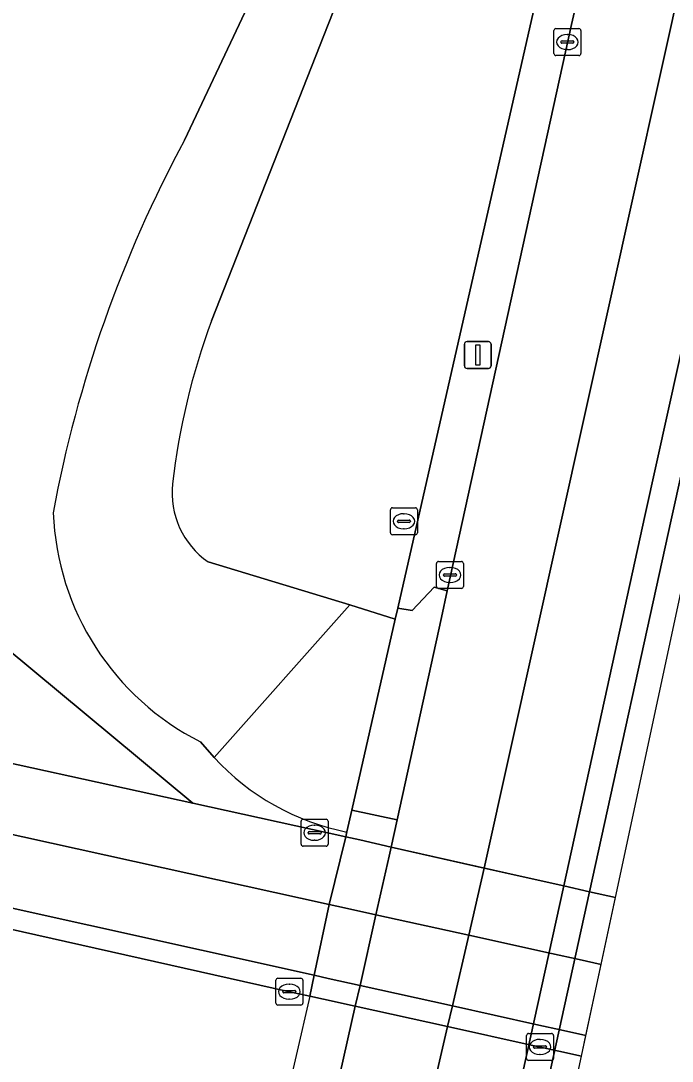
# Model space of a CAD drawing. Extents: x 161771 to 163125, y 382475 to 383179.
# Drawn here: x 163069.18 to 163093.36, y 382711.52 to 382750.13 of the extents above; entities that cross this region are included whole.
import ezdxf

# ---------------------------------------------------------------- set-up
doc = ezdxf.new("R2010")
doc.units = 0
for name, color, linetype in [('IMGEO_Berm_gesloten', 7, 'Continuous'), ('IMGEO_Berm_groen', 7, 'Continuous'), ('IMGEO_Berm_open', 7, 'Continuous'), ('IMGEO_Dek', 7, 'Continuous'), ('IMGEO_Fietspad_open', 7, 'Continuous'), ('IMGEO_Hek', 7, 'Continuous'), ('IMGEO_Kolk', 7, 'Continuous'), ('IMGEO_Lichtmast', 7, 'Continuous'), ('IMGEO_Rijbaan_lokaal_gesloten', 7, 'Continuous'), ('IMGEO_Rijbaan_regionaal_gesloten', 7, 'Continuous'), ('IMGEO_Rioolput', 7, 'Continuous'), ('IMGEO_Verkeerseiland_open', 7, 'Continuous'), ('IMGEO_Voetpad_open', 7, 'Continuous')]:
    doc.layers.add(name, color=color, linetype=linetype)

msp = doc.modelspace()

# ---------------------------------------------------------------- linework, layer by layer
at = {"layer": 'IMGEO_Berm_gesloten'}
for points in [[(163119.599, 382850.791), (163118.753, 382850.978), (163118.597, 382851.012), (163118.389, 382850.071), (163115.994, 382839.194), (163112.568, 382823.482), (163109.53, 382809.698), (163104.888, 382788.699), (163097.779, 382756.342), (163092.352, 382731.806), (163089.329, 382718.022), (163090.29, 382717.805), (163093.317, 382731.613), (163098.678, 382755.809), (163105.855, 382788.441), (163110.44, 382809.236), (163116.235, 382835.587), (163119.385, 382849.819)], [(163083.145, 382720.472), (163081.464, 382720.833), (163081.28, 382720.023), (163081.238, 382719.844), (163081.762, 382719.726), (163082.924, 382719.464)], [(163081.594, 382713.555), (163081.768, 382714.327), (163082.359, 382716.95), (163082.85, 382719.126), (163082.924, 382719.464), (163081.762, 382719.726), (163081.238, 382719.844), (163080.627, 382717.332), (163080.066, 382714.705), (163079.9, 382713.929), (163077.881, 382705.126), (163077.717, 382704.381), (163077.146, 382701.788), (163076.555, 382699.323), (163077.082, 382699.213), (163078.302, 382698.957), (163078.855, 382701.41), (163079.439, 382704.001), (163079.607, 382704.743)], [(163090.29, 382717.805), (163089.329, 382718.022), (163086.702, 382706.048), (163084.839, 382697.583), (163085.808, 382697.375), (163087.618, 382705.615)]]:
    msp.add_lwpolyline(points, close=True, dxfattribs=at)
at = {"layer": 'IMGEO_Berm_groen'}
for points in [[(163093.406, 382766.439), (163094.317, 382770.594), (163098.782, 382790.589), (163100.364, 382797.892), (163098.898, 382798.209), (163092.852, 382770.918), (163083.169, 382728.325), (163083.704, 382728.241), (163084.518, 382729.115), (163085.008, 382728.979), (163089.613, 382750)], [(163057.737, 382735.908), (163055.485, 382725.497), (163075.559, 382721.091)]]:
    msp.add_lwpolyline(points, close=True, dxfattribs=at)
for points in [[(163068.654, 382775.485), (163062.097, 382750), (163059.714, 382740.737), (163057.737, 382735.908), (163075.559, 382721.091), (163081.238, 382719.844), (163081.28, 382720.023)], [(163076.131, 382730.049), (163081.389, 382728.451), (163083.077, 382727.92), (163083.169, 382728.325), (163092.852, 382770.918)], [(163076.253, 382738.993), (163080.587, 382750), (163082.278, 382754.296), (163088.427, 382767.159)], [(163088.427, 382767.159), (163082.278, 382754.296), (163080.587, 382750), (163076.253, 382738.993)], [(163083.882, 382763.969), (163077.284, 382750), (163075.256, 382745.706)], [(163075.256, 382745.706), (163077.284, 382750), (163083.882, 382763.969)], [(163075.851, 382723.368), (163076.352, 382722.79), (163081.389, 382728.451), (163076.131, 382730.049)], [(163076.352, 382722.79), (163075.851, 382723.368)]]:
    msp.add_lwpolyline(points, dxfattribs=at)
for centre, radius, start, end in [((163116.808, 382723.286), 47.215, 151.6505, 169.5202), ((163116.808, 382723.286), 47.215, 151.6505, 169.5202), ((163100.568, 382730), 25.925, 159.7035, 173.4799), ((163100.568, 382730), 25.925, 159.7035, 173.4799), ((163077.904, 382732.606), 3.112, 173.7623, 235.2597), ((163077.904, 382732.606), 3.112, 173.7623, 235.2597), ((163080.341, 382732.267), 9.968, 182.2603, 243.2278), ((163080.341, 382732.267), 9.968, 182.2603, 243.2278), ((163083.05, 382728.948), 9.099, 222.5922, 258.7807)]:
    msp.add_arc(centre, radius, start, end, dxfattribs=at)
at = {"layer": 'IMGEO_Berm_open'}
msp.add_lwpolyline([(163084.79, 382727.984), (163085.008, 382728.979), (163084.518, 382729.115), (163083.704, 382728.241), (163083.169, 382728.325), (163083.077, 382727.92), (163081.464, 382720.833), (163083.145, 382720.472)], close=True, dxfattribs=at)
for points in [[(163083.077, 382727.92), (163081.389, 382728.451), (163076.352, 382722.79)], [(163081.28, 382720.023), (163081.464, 382720.833), (163083.077, 382727.92)]]:
    msp.add_lwpolyline(points, dxfattribs=at)
msp.add_arc((163083.05, 382728.948), 9.099, 222.5922, 258.7807, dxfattribs=at)
at = {"layer": 'IMGEO_Dek'}
msp.add_lwpolyline([(163086.873, 382697.144), (163088.854, 382706.392), (163091.253, 382717.588), (163090.445, 382717.77), (163089.423, 382718.001), (163082.924, 382719.464), (163081.762, 382719.726), (163081.238, 382719.844), (163080.627, 382717.332), (163080.066, 382714.705), (163079.9, 382713.929), (163077.881, 382705.126), (163077.717, 382704.381), (163077.146, 382701.788), (163076.555, 382699.323), (163077.082, 382699.213), (163078.302, 382698.957), (163084.914, 382697.567), (163085.936, 382697.348)], close=True, dxfattribs=at)
at = {"layer": 'IMGEO_Fietspad_open'}
for points in [[(163090.155, 382712.464), (163090.72, 382715.103), (163089.897, 382715.285), (163088.873, 382715.511), (163085.802, 382716.189), (163082.359, 382716.95), (163081.188, 382717.208), (163080.627, 382717.332), (163053.722, 382723.274), (163053.017, 382723.576)], [(163059.035, 382719.377), (163080.066, 382714.705), (163080.59, 382714.589), (163081.768, 382714.327), (163085.196, 382713.566), (163088.292, 382712.878), (163089.315, 382712.651), (163090.155, 382712.464)]]:
    msp.add_lwpolyline(points, dxfattribs=at)
at = {"layer": 'IMGEO_Hek'}
for points in [[(163081.28, 382720.023), (163081.238, 382719.844)], [(163080.627, 382717.332), (163081.238, 382719.844)], [(163080.066, 382714.705), (163080.627, 382717.332)], [(163079.9, 382713.929), (163080.066, 382714.705)], [(163079.9, 382713.929), (163077.881, 382705.126)]]:
    msp.add_lwpolyline(points, dxfattribs=at)
at = {"layer": 'IMGEO_Kolk'}
for p, q in [((163088.966, 382748.916), (163088.966, 382749.768)), ((163089.041, 382749.842), (163089.893, 382749.842)), ((163089.967, 382749.768), (163089.967, 382748.916)), ((163089.268, 382749.385), (163089.666, 382749.385)), ((163089.454, 382749.622), (163089.479, 382749.622)), ((163089.225, 382749.336), (163089.225, 382749.348)), ((163089.663, 382749.299), (163089.265, 382749.299)), ((163089.477, 382749.062), (163089.452, 382749.062)), ((163089.709, 382749.348), (163089.709, 382749.336)), ((163089.893, 382748.842), (163089.041, 382748.842)), ((163084.681, 382730.063), (163085.533, 382730.063)), ((163084.606, 382729.137), (163084.606, 382729.989)), ((163085.094, 382729.843), (163085.119, 382729.843)), ((163085.607, 382729.989), (163085.607, 382729.137)), ((163084.865, 382729.557), (163084.865, 382729.569)), ((163085.303, 382729.52), (163084.905, 382729.52)), ((163084.908, 382729.606), (163085.306, 382729.606)), ((163085.117, 382729.283), (163085.092, 382729.283)), ((163085.349, 382729.569), (163085.349, 382729.557)), ((163085.533, 382729.063), (163084.681, 382729.063)), ((163079.582, 382719.568), (163079.582, 382720.42)), ((163079.657, 382720.494), (163080.509, 382720.494)), ((163080.583, 382720.42), (163080.583, 382719.568)), ((163079.884, 382720.037), (163080.282, 382720.037)), ((163080.07, 382720.274), (163080.095, 382720.274)), ((163079.841, 382719.988), (163079.841, 382720)), ((163080.279, 382719.951), (163079.881, 382719.951)), ((163080.093, 382719.714), (163080.068, 382719.714)), ((163080.325, 382720), (163080.325, 382719.988)), ((163080.509, 382719.494), (163079.657, 382719.494)), ((163078.645, 382713.671), (163078.645, 382714.523)), ((163078.72, 382714.597), (163079.572, 382714.597)), ((163079.133, 382714.377), (163079.158, 382714.377)), ((163079.646, 382714.523), (163079.646, 382713.671)), ((163078.904, 382714.091), (163078.904, 382714.103)), ((163079.342, 382714.054), (163078.944, 382714.054)), ((163078.947, 382714.14), (163079.345, 382714.14)), ((163079.388, 382714.103), (163079.388, 382714.091)), ((163079.572, 382713.597), (163078.72, 382713.597)), ((163079.156, 382713.817), (163079.131, 382713.817)), ((163087.95, 382711.619), (163087.95, 382712.471)), ((163088.025, 382712.545), (163088.877, 382712.545)), ((163088.438, 382712.325), (163088.463, 382712.325)), ((163088.951, 382712.471), (163088.951, 382711.619)), ((163088.209, 382712.039), (163088.209, 382712.051)), ((163088.647, 382712.002), (163088.249, 382712.002)), ((163088.252, 382712.088), (163088.65, 382712.088)), ((163088.693, 382712.051), (163088.693, 382712.039)), ((163088.877, 382711.545), (163088.025, 382711.545)), ((163088.461, 382711.765), (163088.436, 382711.765))]:
    msp.add_line(p, q, dxfattribs=at)
for points in [[(163088.966, 382748.916), (163088.966, 382749.768)], [(163089.041, 382749.842), (163089.893, 382749.842)], [(163089.967, 382749.768), (163089.967, 382748.916)], [(163089.893, 382748.842), (163089.041, 382748.842)], [(163084.681, 382730.063), (163085.533, 382730.063)], [(163084.606, 382729.137), (163084.606, 382729.989)], [(163085.607, 382729.989), (163085.607, 382729.137)], [(163085.533, 382729.063), (163084.681, 382729.063)], [(163079.582, 382719.568), (163079.582, 382720.42)], [(163079.657, 382720.494), (163080.509, 382720.494)], [(163080.583, 382720.42), (163080.583, 382719.568)], [(163080.509, 382719.494), (163079.657, 382719.494)], [(163078.645, 382713.671), (163078.645, 382714.523)], [(163078.72, 382714.597), (163079.572, 382714.597)], [(163079.646, 382714.523), (163079.646, 382713.671)], [(163079.572, 382713.597), (163078.72, 382713.597)], [(163087.95, 382711.619), (163087.95, 382712.471)], [(163088.025, 382712.545), (163088.877, 382712.545)], [(163088.951, 382712.471), (163088.951, 382711.619)], [(163088.877, 382711.545), (163088.025, 382711.545)]]:
    msp.add_lwpolyline(points, dxfattribs=at)
for centre, radius, start, end in [((163089.043, 382749.766), 0.0765, 91.552, 178.448), ((163089.043, 382749.766), 0.0765, 91.552, 178.448), ((163089.891, 382749.766), 0.0765, 1.552, 88.448), ((163089.891, 382749.766), 0.0765, 1.552, 88.448), ((163089.265, 382749.345), 0.0403, 85.8775, 175.7526), ((163089.67, 382749.347), 0.0386, 1.7309, 96.639), ((163089.262, 382749.335), 0.0366, 178.938, 274.7102), ((163089.666, 382749.342), 0.043, 264.8664, 352.4533), ((163089.043, 382748.918), 0.0765, 181.552, 268.448), ((163089.043, 382748.918), 0.0765, 181.552, 268.448), ((163089.891, 382748.918), 0.0765, 271.552, 358.448), ((163089.891, 382748.918), 0.0765, 271.552, 358.448), ((163084.683, 382729.987), 0.0765, 91.552, 178.448), ((163084.683, 382729.987), 0.0765, 91.552, 178.448), ((163085.531, 382729.987), 0.0765, 1.552, 88.448), ((163085.531, 382729.987), 0.0765, 1.552, 88.448), ((163084.905, 382729.566), 0.0403, 85.8775, 175.7526), ((163084.902, 382729.556), 0.0366, 178.938, 274.7102), ((163085.306, 382729.563), 0.043, 264.8664, 352.4533), ((163085.31, 382729.568), 0.0386, 1.7309, 96.639), ((163084.683, 382729.139), 0.0765, 181.552, 268.448), ((163084.683, 382729.139), 0.0765, 181.552, 268.448), ((163085.531, 382729.139), 0.0765, 271.552, 358.448), ((163085.531, 382729.139), 0.0765, 271.552, 358.448), ((163079.659, 382720.418), 0.0765, 91.552, 178.448), ((163079.659, 382720.418), 0.0765, 91.552, 178.448), ((163080.507, 382720.418), 0.0765, 1.552, 88.448), ((163080.507, 382720.418), 0.0765, 1.552, 88.448), ((163079.881, 382719.997), 0.0403, 85.8775, 175.7526), ((163080.286, 382719.999), 0.0386, 1.7309, 96.639), ((163079.878, 382719.987), 0.0366, 178.938, 274.7102), ((163080.282, 382719.994), 0.043, 264.8664, 352.4533), ((163079.659, 382719.57), 0.0765, 181.552, 268.448), ((163079.659, 382719.57), 0.0765, 181.552, 268.448), ((163080.507, 382719.57), 0.0765, 271.552, 358.448), ((163080.507, 382719.57), 0.0765, 271.552, 358.448), ((163078.722, 382714.521), 0.0765, 91.552, 178.448), ((163078.722, 382714.521), 0.0765, 91.552, 178.448), ((163079.57, 382714.521), 0.0765, 1.552, 88.448), ((163079.57, 382714.521), 0.0765, 1.552, 88.448), ((163078.944, 382714.1), 0.0403, 85.8775, 175.7526), ((163078.941, 382714.09), 0.0366, 178.938, 274.7102), ((163079.345, 382714.097), 0.043, 264.8664, 352.4533), ((163079.349, 382714.102), 0.0386, 1.7309, 96.639), ((163078.722, 382713.673), 0.0765, 181.552, 268.448), ((163078.722, 382713.673), 0.0765, 181.552, 268.448), ((163079.57, 382713.673), 0.0765, 271.552, 358.448), ((163079.57, 382713.673), 0.0765, 271.552, 358.448), ((163088.027, 382712.469), 0.0765, 91.552, 178.448), ((163088.027, 382712.469), 0.0765, 91.552, 178.448), ((163088.875, 382712.469), 0.0765, 1.552, 88.448), ((163088.875, 382712.469), 0.0765, 1.552, 88.448), ((163088.249, 382712.048), 0.0403, 85.8775, 175.7526), ((163088.246, 382712.038), 0.0366, 178.938, 274.7102), ((163088.65, 382712.045), 0.043, 264.8664, 352.4533), ((163088.654, 382712.05), 0.0386, 1.7309, 96.639), ((163088.027, 382711.621), 0.0765, 181.552, 268.448), ((163088.027, 382711.621), 0.0765, 181.552, 268.448), ((163088.875, 382711.621), 0.0765, 271.552, 358.448), ((163088.875, 382711.621), 0.0765, 271.552, 358.448)]:
    msp.add_arc(centre, radius, start, end, dxfattribs=at)
for centre, major_axis, ratio, start_param, end_param in [((163089.453, 382749.342), (-0.387, 0.002), 0.722429, 4.712389, 7.853982), ((163089.478, 382749.342), (-0.39, 0.002), 0.717154, 1.570796, 4.712389), ((163085.093, 382729.563), (-0.387, 0.002), 0.722429, 4.712389, 7.853982), ((163085.118, 382729.563), (-0.39, 0.002), 0.717154, 1.570796, 4.712389), ((163080.069, 382719.994), (-0.387, 0.002), 0.722429, 4.712389, 7.853982), ((163080.094, 382719.994), (-0.39, 0.002), 0.717154, 1.570796, 4.712389), ((163079.132, 382714.097), (-0.387, 0.002), 0.722429, 4.712389, 7.853982), ((163079.157, 382714.097), (-0.39, 0.002), 0.717154, 1.570796, 4.712389), ((163088.437, 382712.045), (-0.387, 0.002), 0.722429, 4.712389, 7.853982), ((163088.462, 382712.045), (-0.39, 0.002), 0.717154, 1.570796, 4.712389)]:
    msp.add_ellipse(centre, major_axis=major_axis, ratio=ratio, start_param=start_param, end_param=end_param, dxfattribs=at)
at = {"layer": 'IMGEO_Lichtmast'}
for p, q in [((163085.743, 382738.226), (163086.533, 382738.226)), ((163086.533, 382738.226), (163085.743, 382738.226)), ((163085.643, 382737.326), (163085.643, 382738.126)), ((163085.643, 382738.126), (163085.643, 382737.326)), ((163086.633, 382738.126), (163086.633, 382737.326)), ((163086.633, 382737.326), (163086.633, 382738.126)), ((163086.533, 382737.226), (163085.743, 382737.226)), ((163085.743, 382737.226), (163086.533, 382737.226))]:
    msp.add_line(p, q, dxfattribs=at)
msp.add_lwpolyline([(163086.063, 382738.101), (163086.213, 382738.101), (163086.213, 382737.351), (163086.063, 382737.351), (163086.063, 382738.101)], dxfattribs=at)
for centre, start, end in [((163085.743, 382738.126), 90, 180), ((163085.743, 382738.126), 90, 180), ((163086.533, 382738.126), 0, 90), ((163086.533, 382738.126), 360, 90), ((163085.743, 382737.326), 180, 270), ((163085.743, 382737.326), 180, 270), ((163086.533, 382737.326), 270, 0), ((163086.533, 382737.326), 270, 0)]:
    msp.add_arc(centre, 0.1, start, end, dxfattribs=at)
at = {"layer": 'IMGEO_Rijbaan_lokaal_gesloten'}
msp.add_lwpolyline([(163088.102, 382702.881), (163088.854, 382706.392), (163089.992, 382711.703), (163089.147, 382711.89), (163088.124, 382712.115), (163085.019, 382712.8), (163081.594, 382713.555), (163080.413, 382713.816), (163079.9, 382713.929), (163079.146, 382714.095), (163062.019, 382717.933), (163058.863, 382718.65)], dxfattribs=at)
at = {"layer": 'IMGEO_Rijbaan_regionaal_gesloten'}
for points in [[(163118.597, 382851.012), (163115.451, 382851.706), (163108.249, 382818.498), (163105.013, 382802.656), (163086.379, 382718.686), (163089.329, 382718.022), (163092.352, 382731.806), (163097.779, 382756.342), (163104.888, 382788.699), (163109.53, 382809.698), (163112.568, 382823.482), (163115.994, 382839.194), (163118.389, 382850.071)], [(163091.253, 382717.588), (163095.999, 382739.744), (163120.278, 382850.642), (163119.742, 382850.76), (163119.599, 382850.791), (163119.385, 382849.819), (163116.235, 382835.587), (163110.44, 382809.236), (163105.855, 382788.441), (163098.678, 382755.809), (163093.317, 382731.613), (163090.29, 382717.805)], [(163085.802, 382716.189), (163086.379, 382718.686), (163082.924, 382719.464), (163082.85, 382719.126), (163082.359, 382716.95), (163081.768, 382714.327), (163081.594, 382713.555), (163079.607, 382704.743), (163079.439, 382704.001), (163078.855, 382701.41), (163078.302, 382698.957), (163081.657, 382698.252), (163082.216, 382700.664), (163082.815, 382703.257), (163082.987, 382704.004), (163085.019, 382712.8), (163085.196, 382713.566)], [(163089.329, 382718.022), (163086.379, 382718.686), (163085.802, 382716.189), (163085.196, 382713.566), (163085.019, 382712.8), (163082.987, 382704.004), (163082.815, 382703.257), (163082.216, 382700.664), (163081.657, 382698.252), (163084.839, 382697.583), (163086.702, 382706.048)], [(163086.873, 382697.143), (163088.854, 382706.392), (163091.253, 382717.588), (163090.29, 382717.805), (163087.618, 382705.615), (163085.808, 382697.375)]]:
    msp.add_lwpolyline(points, close=True, dxfattribs=at)
msp.add_lwpolyline([(163104.527, 382816.828), (163101.845, 382804.538), (163101.067, 382801.137), (163100.364, 382797.892), (163098.782, 382790.589), (163094.317, 382770.594), (163093.406, 382766.439), (163089.613, 382750), (163085.008, 382728.979), (163084.79, 382727.984), (163083.145, 382720.472), (163082.924, 382719.464), (163086.379, 382718.686), (163105.013, 382802.656), (163108.249, 382818.498)], dxfattribs=at)
at = {"layer": 'IMGEO_Rioolput'}
for p, q in [((163082.896, 382731.13), (163082.896, 382731.982)), ((163082.971, 382732.056), (163083.823, 382732.056)), ((163083.897, 382731.982), (163083.897, 382731.13)), ((163083.198, 382731.599), (163083.596, 382731.599)), ((163083.384, 382731.836), (163083.409, 382731.836)), ((163083.155, 382731.55), (163083.155, 382731.562)), ((163083.593, 382731.513), (163083.195, 382731.513)), ((163083.407, 382731.276), (163083.382, 382731.276)), ((163083.639, 382731.562), (163083.639, 382731.55)), ((163083.823, 382731.056), (163082.971, 382731.056))]:
    msp.add_line(p, q, dxfattribs=at)
for points in [[(163082.896, 382731.13), (163082.896, 382731.982)], [(163082.971, 382732.056), (163083.823, 382732.056)], [(163083.897, 382731.982), (163083.897, 382731.13)], [(163083.823, 382731.056), (163082.971, 382731.056)]]:
    msp.add_lwpolyline(points, dxfattribs=at)
for centre, radius, start, end in [((163082.973, 382731.98), 0.0765, 91.552, 178.448), ((163082.973, 382731.98), 0.0765, 91.552, 178.448), ((163083.821, 382731.98), 0.0765, 1.552, 88.448), ((163083.821, 382731.98), 0.0765, 1.552, 88.448), ((163083.195, 382731.559), 0.0403, 85.8775, 175.7526), ((163083.6, 382731.561), 0.0386, 1.7309, 96.639), ((163083.192, 382731.549), 0.0366, 178.938, 274.7102), ((163083.596, 382731.556), 0.043, 264.8664, 352.4533), ((163082.973, 382731.132), 0.0765, 181.552, 268.448), ((163082.973, 382731.132), 0.0765, 181.552, 268.448), ((163083.821, 382731.132), 0.0765, 271.552, 358.448), ((163083.821, 382731.132), 0.0765, 271.552, 358.448)]:
    msp.add_arc(centre, radius, start, end, dxfattribs=at)
for centre, major_axis, ratio, start_param, end_param in [((163083.383, 382731.556), (-0.387, 0.002), 0.722429, 4.712389, 7.853982), ((163083.408, 382731.556), (-0.39, 0.002), 0.717154, 1.570796, 4.712389)]:
    msp.add_ellipse(centre, major_axis=major_axis, ratio=ratio, start_param=start_param, end_param=end_param, dxfattribs=at)
at = {"layer": 'IMGEO_Verkeerseiland_open'}
for points in [[(163090.155, 382712.464), (163089.315, 382712.651), (163088.292, 382712.878), (163085.196, 382713.566), (163081.768, 382714.327), (163080.59, 382714.589), (163080.066, 382714.705), (163059.035, 382719.377)], [(163058.863, 382718.65), (163062.019, 382717.933), (163079.146, 382714.095), (163079.9, 382713.929), (163080.413, 382713.816), (163081.594, 382713.555), (163085.019, 382712.8), (163088.124, 382712.115), (163089.147, 382711.89), (163089.992, 382711.703), (163090.155, 382712.464)]]:
    msp.add_lwpolyline(points, dxfattribs=at)
at = {"layer": 'IMGEO_Voetpad_open'}
for points in [[(163090.72, 382715.103), (163091.253, 382717.588), (163090.29, 382717.805), (163089.329, 382718.022), (163086.379, 382718.686), (163082.924, 382719.464), (163081.762, 382719.726), (163081.238, 382719.844), (163075.559, 382721.091), (163055.485, 382725.497), (163051.457, 382726.396)], [(163052.442, 382724.136), (163053.017, 382723.576), (163053.722, 382723.274), (163080.627, 382717.332), (163081.188, 382717.208), (163082.359, 382716.95), (163085.802, 382716.189), (163088.873, 382715.511), (163089.897, 382715.285), (163090.72, 382715.103)]]:
    msp.add_lwpolyline(points, dxfattribs=at)

doc.saveas('drawing.dxf')
